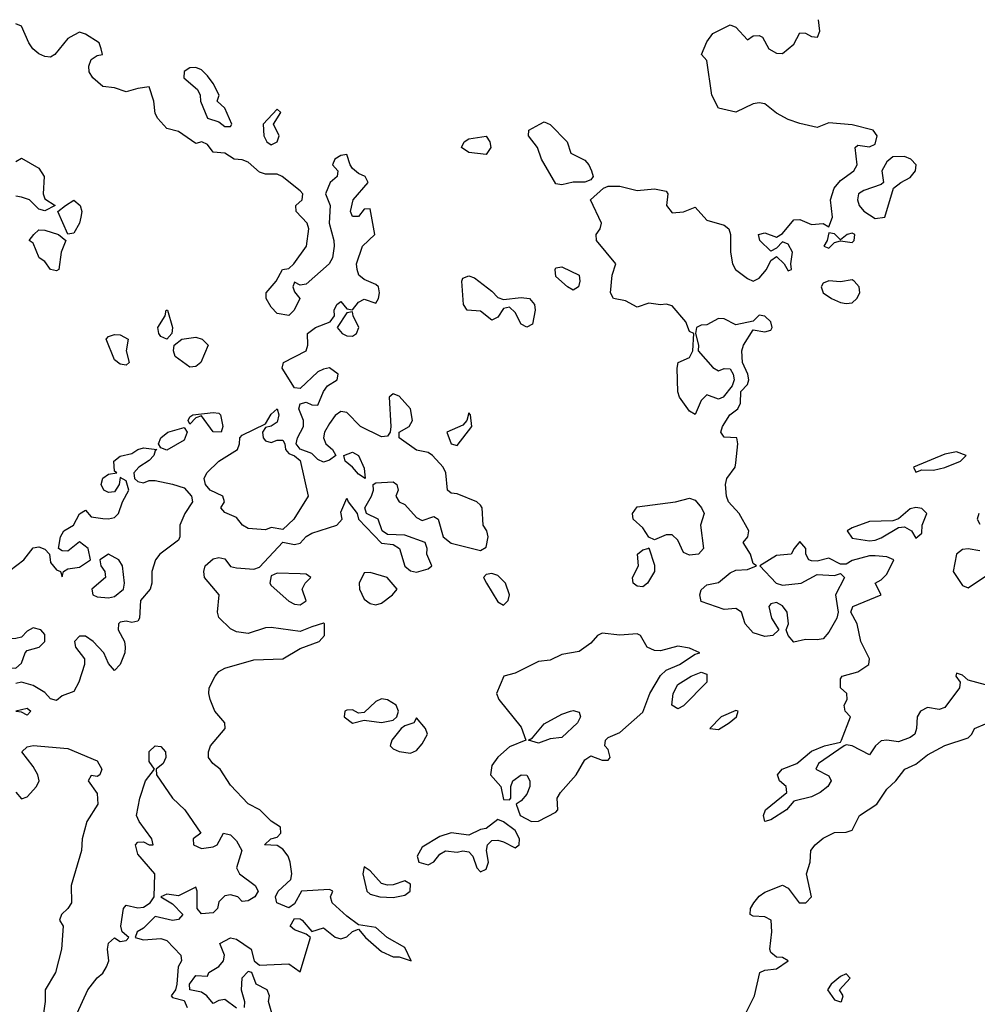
# Model space of a CAD drawing. Header units: metres. Extents: x -51132 to -49532, y -231222 to -229437.
# Tile 381 of 656: x -50842 to -50759, y -229521 to -229437. Entities that reach past the tile are written whole.
import ezdxf

# ---------------------------------------------------------------- set-up
doc = ezdxf.new("R2010")
doc.units = ezdxf.units.M
doc.layers.add('CONTOUR_HALF', color=8, linetype='Continuous')
doc.layers.add('CONTOUR_INTER', color=3, linetype='Continuous')

msp = doc.modelspace()

# ---------------------------------------------------------------- linework, layer by layer
at = {"layer": 'CONTOUR_HALF', "elevation": 7.5}
for points in [[(-50823.08, -229521.83), (-50824.08, -229521.09), (-50824.58, -229521.175), (-50825.08, -229521.442), (-50825.615, -229520.759), (-50826.08, -229520.456), (-50827.091, -229520.259), (-50827.113, -229519.759), (-50826.58, -229519.028), (-50825.58, -229519.087), (-50825.445, -229518.759), (-50824.58, -229518.235), (-50824.184, -229517.759), (-50824.118, -229517.259), (-50824.508, -229516.259), (-50823.58, -229515.769), (-50823.08, -229515.891), (-50821.813, -229516.759), (-50821.566, -229517.759), (-50821.08, -229518.137), (-50818.58, -229518.006), (-50817.58, -229518.694), (-50816.708, -229515.759), (-50817.08, -229515.461), (-50818.08, -229515.089), (-50818.463, -229514.759), (-50818.08, -229514.108), (-50817.58, -229514.137), (-50817.408, -229514.259), (-50816.58, -229515.243), (-50815.58, -229514.93), (-50814.58, -229515.719), (-50814.08, -229515.851), (-50813.58, -229515.677), (-50813.08, -229515.23), (-50812.58, -229515.03), (-50811.977, -229515.759), (-50810.58, -229516.964), (-50809.58, -229517.424), (-50809.08, -229517.417), (-50808.038, -229517.759), (-50808.58, -229516.61), (-50810.114, -229515.759), (-50811.08, -229514.877), (-50812.58, -229514.664), (-50813.58, -229513.919), (-50814.84, -229512.759), (-50814.972, -229512.259), (-50814.778, -229511.759), (-50815.08, -229511.624), (-50817.467, -229511.759), (-50818.08, -229512.845), (-50818.58, -229513.192), (-50819.597, -229512.759), (-50819.726, -229512.259), (-50819.48, -229511.759), (-50818.382, -229510.759), (-50818.318, -229510.259), (-50818.456, -229509.259), (-50818.631, -229508.759), (-50819.08, -229508.152), (-50819.58, -229507.831), (-50820.652, -229507.759), (-50820.107, -229507.259), (-50819.58, -229507.123), (-50819.258, -229506.759), (-50819.291, -229506.259), (-50820.08, -229505.728), (-50821.066, -229504.759), (-50822.08, -229504.23), (-50823.58, -229502.643), (-50824.471, -229501.259), (-50825.116, -229500.759), (-50825.475, -229500.259), (-50825.494, -229499.759), (-50825.308, -229499.259), (-50824.052, -229497.759), (-50824.076, -229497.259), (-50824.928, -229496.259), (-50825.332, -229495.259), (-50825.456, -229494.759), (-50825.412, -229494.259), (-50824.908, -229493.259), (-50824.58, -229492.859), (-50824.08, -229492.558), (-50821.58, -229491.843), (-50819.08, -229491.762), (-50817.58, -229490.888), (-50815.943, -229490.259), (-50815.489, -229489.759), (-50815.501, -229488.759), (-50815.58, -229488.692), (-50816.58, -229489), (-50817.58, -229489.408), (-50820.08, -229489.07), (-50820.58, -229489.09), (-50822.08, -229489.579), (-50823.08, -229489.452), (-50823.58, -229489.18), (-50824.58, -229488.214), (-50824.722, -229487.759), (-50824.551, -229486.259), (-50825.823, -229484.759), (-50825.896, -229484.259), (-50825.782, -229483.759), (-50825.08, -229483.165), (-50824.58, -229483.04), (-50824.08, -229483.168), (-50823.58, -229483.812), (-50823.08, -229483.934), (-50821.58, -229484.044), (-50821.08, -229483.869), (-50819.08, -229481.727), (-50818.08, -229481.93), (-50817.58, -229481.817), (-50817.08, -229481.244), (-50816.58, -229480.943), (-50814.428, -229480.259), (-50813.985, -229479.759), (-50814.08, -229479.152), (-50813.58, -229477.938), (-50813.459, -229478.259), (-50812.673, -229479.259), (-50812.577, -229479.759), (-50810.58, -229481.816), (-50809.58, -229481.921), (-50809.032, -229482.259), (-50808.58, -229483.782), (-50808.08, -229484.194), (-50807.58, -229484.301), (-50806.58, -229484.021), (-50806.245, -229483.759), (-50806.686, -229482.759), (-50806.648, -229482.259), (-50806.828, -229481.759), (-50808.58, -229481.112), (-50810.08, -229481.055), (-50810.524, -229480.759), (-50810.872, -229479.759), (-50811.873, -229479.259), (-50812.027, -229478.759), (-50811.446, -229477.759), (-50811.286, -229477.259), (-50811.318, -229476.759), (-50811.08, -229476.61), (-50809.58, -229476.546), (-50809.256, -229476.759), (-50809.165, -229477.259), (-50809.358, -229477.759), (-50809.056, -229478.259), (-50808.58, -229478.488), (-50807.58, -229479.602), (-50807.08, -229479.862), (-50806.08, -229479.502), (-50805.719, -229479.759), (-50805.284, -229481.259), (-50804.58, -229481.797), (-50802.08, -229482.444), (-50801.58, -229482.165), (-50801.402, -229481.259), (-50801.533, -229480.759), (-50801.841, -229480.259), (-50801.923, -229478.759), (-50802.08, -229478.54), (-50802.372, -229478.259), (-50804.08, -229477.573), (-50804.58, -229477.506), (-50804.915, -229477.259), (-50805.056, -229475.759), (-50805.287, -229475.259), (-50806.19, -229474.259), (-50806.58, -229474.002), (-50807.58, -229473.795), (-50809.064, -229472.759), (-50809.073, -229472.259), (-50808.198, -229471.759), (-50807.915, -229471.259), (-50808.09, -229470.259), (-50809.08, -229469.164), (-50809.58, -229468.952), (-50809.922, -229469.259), (-50809.778, -229471.759), (-50809.83, -229472.259), (-50810.08, -229472.616), (-50810.58, -229472.66), (-50812.393, -229471.759), (-50813.58, -229470.552), (-50814.08, -229470.465), (-50814.58, -229470.81), (-50815.08, -229471.519), (-50815.489, -229472.259), (-50815.57, -229472.759), (-50815.391, -229473.259), (-50814.819, -229473.759), (-50814.525, -229474.259), (-50815.08, -229474.662), (-50815.58, -229474.843), (-50816.08, -229474.604), (-50816.58, -229474.101), (-50817.58, -229473.712), (-50817.929, -229473.259), (-50817.818, -229472.759), (-50817.3, -229471.759), (-50817.311, -229471.259), (-50817.715, -229470.259), (-50817.58, -229469.823), (-50817.08, -229469.667), (-50816.58, -229469.903), (-50816.08, -229469.922), (-50815.594, -229468.759), (-50815.246, -229468.259), (-50814.404, -229467.759), (-50814.31, -229467.259), (-50815.08, -229466.718), (-50815.58, -229466.849), (-50816.08, -229467.052), (-50817.58, -229468.505), (-50818.08, -229468.434), (-50819.147, -229466.759), (-50819.018, -229466.259), (-50817.064, -229465.259), (-50816.933, -229464.759), (-50816.951, -229463.759), (-50816.275, -229463.259), (-50815.004, -229462.759), (-50814.65, -229462.259), (-50814.657, -229461.759), (-50814.423, -229461.259), (-50814.08, -229461.026), (-50813.58, -229461.657), (-50813.08, -229461.726), (-50812.58, -229461.083), (-50812.08, -229460.823), (-50811.08, -229461.165), (-50810.848, -229460.759), (-50810.759, -229460.259), (-50810.856, -229459.759), (-50811.08, -229459.537), (-50812.08, -229459.127), (-50812.534, -229458.759), (-50812.677, -229458.259), (-50812.753, -229457.759), (-50812.231, -229456.259), (-50811.168, -229455.259), (-50811.58, -229453.028), (-50812.08, -229453.065), (-50812.58, -229453.7), (-50813.08, -229453.701), (-50813.263, -229453.259), (-50813.022, -229452.259), (-50811.731, -229450.759), (-50811.999, -229450.259), (-50812.58, -229450.005), (-50813.08, -229449.563), (-50813.295, -229449.259), (-50813.58, -229448.364), (-50814.08, -229448.452), (-50814.602, -229448.759), (-50814.812, -229449.259), (-50814.345, -229449.759), (-50814.399, -229450.259), (-50815.02, -229450.759), (-50815.412, -229451.759), (-50815.006, -229452.759), (-50815.102, -229454.259), (-50814.69, -229455.759), (-50814.663, -229456.259), (-50814.809, -229457.259), (-50815.104, -229457.759), (-50817.08, -229459.527), (-50817.58, -229459.61), (-50818.08, -229459.348), (-50818.228, -229459.759), (-50818.08, -229460.167), (-50817.633, -229460.759), (-50818.103, -229461.759), (-50818.58, -229462.216), (-50819.58, -229462.045), (-50820.08, -229461.499), (-50820.505, -229460.759), (-50820.51, -229460.259), (-50819.657, -229459.259), (-50819.109, -229458.259), (-50818.58, -229458.182), (-50818.136, -229457.759), (-50817.051, -229456.259), (-50816.86, -229454.759), (-50816.995, -229454.259), (-50817.949, -229453.259), (-50817.978, -229452.759), (-50817.415, -229452.259), (-50817.353, -229451.759), (-50817.58, -229451.482), (-50819.149, -229450.259), (-50819.58, -229450.065), (-50820.58, -229450.043), (-50821.08, -229449.882), (-50822.08, -229449.024), (-50822.58, -229448.827), (-50823.279, -229448.759), (-50824.08, -229448.258), (-50825.08, -229448.173), (-50825.58, -229447.508), (-50826.05, -229447.259), (-50826.58, -229447.411), (-50828.08, -229446.37), (-50829.08, -229446.133), (-50829.85, -229445.259), (-50830.08, -229444.822), (-50830.191, -229443.759), (-50830.58, -229442.534), (-50831.58, -229442.668), (-50832.58, -229442.974), (-50833.58, -229442.615), (-50834.58, -229442.505), (-50835.441, -229441.759), (-50835.77, -229441.259), (-50835.795, -229440.759), (-50835.58, -229440.183), (-50835.08, -229439.831), (-50834.617, -229439.759), (-50834.713, -229439.259), (-50834.899, -229438.759), (-50836.08, -229437.996), (-50836.58, -229437.832), (-50837.08, -229438.08), (-50837.58, -229438.386), (-50838.705, -229439.759), (-50839.08, -229439.97), (-50839.58, -229439.94), (-50840.08, -229439.708), (-50840.599, -229439.259), (-50840.947, -229438.759), (-50841.58, -229437.33), (-50842.08, -229437.103)], [(-50827.58, -229441.214), (-50827.593, -229441.759), (-50826.419, -229442.759), (-50826.205, -229443.259), (-50826.177, -229443.759), (-50825.58, -229445.234), (-50824.58, -229445.555), (-50824.08, -229445.957), (-50823.58, -229445.952), (-50823.461, -229445.759), (-50824.08, -229444.363), (-50824.733, -229443.759), (-50824.579, -229443.259), (-50825.073, -229442.259), (-50825.58, -229441.579), (-50826.08, -229441.076), (-50826.58, -229440.886), (-50827.08, -229440.892), (-50827.58, -229441.214)], [(-50819.58, -229444.472), (-50820.787, -229445.759), (-50820.72, -229446.759), (-50820.452, -229447.259), (-50820.08, -229447.526), (-50819.563, -229447.259), (-50819.392, -229446.759), (-50819.883, -229445.759), (-50819.264, -229444.759), (-50819.58, -229444.472)], [(-50842.08, -229448.955), (-50841.58, -229448.68), (-50840.08, -229449.536), (-50839.642, -229450.259), (-50839.724, -229451.759), (-50839.58, -229452.176), (-50838.678, -229452.759), (-50839.58, -229453.201), (-50840.08, -229453.076), (-50840.891, -229452.259), (-50841.58, -229452.021), (-50842.08, -229451.941)], [(-50837.791, -229452.759), (-50837.08, -229452.293), (-50836.525, -229452.759), (-50836.397, -229453.259), (-50836.461, -229453.759), (-50836.58, -229454.266), (-50837.08, -229455.141), (-50837.58, -229455.219), (-50838.459, -229453.259), (-50837.791, -229452.759)], [(-50840.516, -229455.259), (-50840.08, -229454.838), (-50839.58, -229454.866), (-50838.405, -229455.259), (-50837.774, -229455.759), (-50838.157, -229456.759), (-50838.364, -229458.259), (-50838.58, -229458.371), (-50839.094, -229458.259), (-50839.58, -229457.564), (-50840.051, -229457.259), (-50840.58, -229455.983), (-50840.932, -229455.759), (-50840.516, -229455.259)], [(-50829.131, -229461.759), (-50829.024, -229461.759), (-50828.574, -229463.259), (-50828.638, -229463.759), (-50829.08, -229464.252), (-50829.58, -229464.013), (-50829.767, -229463.759), (-50829.855, -229463.259), (-50829.204, -229462.259), (-50829.131, -229461.759)], [(-50813.58, -229461.976), (-50814.411, -229463.259), (-50813.985, -229463.759), (-50813.58, -229463.953), (-50813.08, -229464.004), (-50812.735, -229463.759), (-50812.542, -229463.259), (-50813.037, -229462.259), (-50813.08, -229461.911), (-50813.58, -229461.976)], [(-50834.299, -229464.259), (-50834.08, -229464.018), (-50833.58, -229463.841), (-50833.08, -229463.893), (-50832.39, -229464.259), (-50832.564, -229465.259), (-50832.316, -229466.259), (-50832.58, -229466.482), (-50833.08, -229466.4), (-50833.58, -229466.03), (-50834.299, -229464.259)], [(-50827.778, -229464.259), (-50826.58, -229464.09), (-50826.03, -229464.259), (-50825.525, -229464.759), (-50826.138, -229466.259), (-50826.58, -229466.608), (-50827.08, -229466.668), (-50828.349, -229465.759), (-50828.489, -229465.259), (-50828.425, -229464.759), (-50827.778, -229464.259)], [(-50826.834, -229470.759), (-50825.08, -229470.562), (-50824.58, -229470.617), (-50824.438, -229470.759), (-50824.256, -229471.759), (-50824.395, -229472.259), (-50825.08, -229472.237), (-50826.08, -229470.86), (-50826.58, -229471.019), (-50827.08, -229471.563), (-50827.241, -229471.259), (-50827.08, -229470.928), (-50826.834, -229470.759)], [(-50819.582, -229470.259), (-50819.426, -229470.759), (-50819.58, -229471.399), (-50820.08, -229471.753), (-50820.58, -229471.864), (-50820.828, -229472.259), (-50820.774, -229472.759), (-50820.58, -229473.003), (-50820.08, -229473.137), (-50819.58, -229472.948), (-50819.08, -229472.951), (-50818.901, -229473.259), (-50818.842, -229473.759), (-50818.58, -229474.096), (-50818.08, -229474.294), (-50817.58, -229474.687), (-50816.9, -229477.759), (-50818.125, -229479.759), (-50819.08, -229480.622), (-50820.08, -229480.458), (-50820.58, -229480.666), (-50822.08, -229480.556), (-50822.567, -229480.259), (-50823.08, -229479.6), (-50824.08, -229479.168), (-50824.428, -229478.759), (-50824.095, -229478.259), (-50824.249, -229477.759), (-50825.341, -229477.259), (-50825.737, -229476.759), (-50825.862, -229476.259), (-50825.619, -229475.759), (-50824.58, -229474.762), (-50822.986, -229473.759), (-50822.807, -229473.259), (-50822.794, -229472.759), (-50822.58, -229472.515), (-50820.58, -229471.543), (-50820.08, -229470.699), (-50819.582, -229470.259)], [(-50803.08, -229470.593), (-50803.257, -229471.259), (-50803.58, -229471.665), (-50804.956, -229472.259), (-50804.579, -229473.259), (-50804.08, -229473.41), (-50802.828, -229471.759), (-50802.924, -229470.759), (-50803.08, -229470.593)], [(-50828.994, -229472.259), (-50827.58, -229471.859), (-50827.308, -229472.259), (-50827.58, -229472.955), (-50829.08, -229473.807), (-50829.58, -229473.602), (-50829.778, -229473.259), (-50829.588, -229472.759), (-50828.994, -229472.259)], [(-50842.58, -229484.152), (-50841.38, -229483.259), (-50840.58, -229482.207), (-50840.08, -229482.126), (-50839.58, -229482.322), (-50839.179, -229482.759), (-50839.08, -229483.478), (-50838.58, -229484.095), (-50838.23, -229484.259), (-50838.08, -229484.715), (-50837.966, -229484.259), (-50837.58, -229484.028), (-50836.58, -229483.866), (-50835.632, -229483.259), (-50835.83, -229482.259), (-50836.58, -229481.693), (-50837.58, -229482.496), (-50838.08, -229482.467), (-50838.402, -229482.259), (-50838.235, -229481.259), (-50837.944, -229480.759), (-50837.112, -229480.259), (-50836.58, -229479.279), (-50836.08, -229478.973), (-50835.58, -229479.536), (-50834.58, -229479.679), (-50834.08, -229479.715), (-50833.58, -229479.59), (-50833.232, -229479.259), (-50832.901, -229478.259), (-50832.334, -229477.259), (-50832.58, -229476.448), (-50833.08, -229476.157), (-50833.188, -229476.759), (-50833.58, -229477.406), (-50834.08, -229477.461), (-50834.484, -229477.259), (-50834.732, -229476.759), (-50834.58, -229476.219), (-50834.08, -229475.882), (-50833.384, -229475.759), (-50833.58, -229475.611), (-50833.625, -229474.759), (-50833.08, -229474.328), (-50832.08, -229474.097), (-50831.58, -229473.745), (-50831.08, -229473.594), (-50829.938, -229473.759), (-50830.08, -229473.854), (-50830.179, -229474.259), (-50830.58, -229474.696), (-50831.478, -229475.259), (-50831.903, -229475.759), (-50831.865, -229476.259), (-50831.58, -229476.506), (-50831.08, -229476.628), (-50830.58, -229476.429), (-50830.08, -229476.416), (-50828.58, -229476.743), (-50827.58, -229477.05), (-50826.945, -229477.759), (-50826.858, -229478.259), (-50827.52, -229479.259), (-50827.954, -229480.259), (-50827.957, -229481.259), (-50828.08, -229481.553), (-50829.662, -229482.759), (-50830.059, -229483.259), (-50830.355, -229484.259), (-50830.355, -229485.259), (-50830.502, -229485.759), (-50831.327, -229486.759), (-50831.417, -229488.259), (-50831.58, -229488.529), (-50832.08, -229488.633), (-50832.58, -229488.533), (-50833.08, -229488.609), (-50833.221, -229488.759), (-50833.271, -229489.259), (-50832.717, -229490.259), (-50832.646, -229490.759), (-50832.697, -229491.259), (-50833.08, -229492.247), (-50833.59, -229492.759), (-50834.08, -229492.171), (-50834.481, -229491.259), (-50835.417, -229490.259), (-50836.08, -229489.814), (-50836.58, -229489.802), (-50837.009, -229490.259), (-50836.947, -229490.759), (-50836.148, -229491.759), (-50836.172, -229492.259), (-50836.651, -229493.759), (-50837.08, -229494.564), (-50838.08, -229494.95), (-50838.58, -229495.343), (-50839.08, -229495.202), (-50839.58, -229494.673), (-50840.58, -229494.065), (-50841.58, -229493.765), (-50842.08, -229493.895)], [(-50813.841, -229474.259), (-50813.08, -229473.974), (-50812.558, -229474.259), (-50812.08, -229475.363), (-50811.987, -229476.259), (-50812.58, -229475.88), (-50813.08, -229475.279), (-50813.727, -229474.759), (-50813.841, -229474.259)], [(-50834.08, -229482.759), (-50834.827, -229483.259), (-50834.762, -229483.759), (-50834.408, -229484.259), (-50834.339, -229484.759), (-50835.53, -229485.759), (-50835.442, -229486.259), (-50835.08, -229486.438), (-50834.08, -229486.508), (-50833.58, -229486.387), (-50832.802, -229485.759), (-50832.704, -229485.259), (-50832.886, -229483.759), (-50833.192, -229483.259), (-50834.08, -229482.759)], [(-50820.08, -229484.633), (-50820.205, -229485.259), (-50820.08, -229485.45), (-50818.58, -229486.8), (-50818.08, -229487.046), (-50817.58, -229487.11), (-50817.08, -229486.767), (-50817.414, -229485.759), (-50817.149, -229485.259), (-50816.677, -229484.759), (-50817.08, -229484.488), (-50817.58, -229484.441), (-50819.58, -229484.397), (-50820.08, -229484.633)], [(-50812.08, -229484.372), (-50812.508, -229485.259), (-50812.49, -229485.759), (-50812.08, -229486.618), (-50811.58, -229487.005), (-50811.08, -229487.125), (-50810.58, -229486.981), (-50809.652, -229486.259), (-50809.233, -229485.759), (-50810.103, -229484.759), (-50811.58, -229484.326), (-50812.08, -229484.372)], [(-50801.58, -229484.517), (-50801.822, -229484.759), (-50801.538, -229485.259), (-50800.58, -229486.851), (-50800.08, -229487.134), (-50799.678, -229486.759), (-50799.563, -229486.259), (-50799.924, -229485.259), (-50800.58, -229484.586), (-50801.08, -229484.43), (-50801.58, -229484.517)], [(-50840.58, -229489.107), (-50841.08, -229489.396), (-50841.58, -229489.889), (-50842.08, -229490.005), (-50843.08, -229490.044), (-50844.08, -229489.819), (-50844.58, -229489.921), (-50844.974, -229490.259), (-50845.062, -229490.759), (-50844.58, -229491.461), (-50843.956, -229491.759), (-50843.08, -229492.502), (-50842.08, -229492.567), (-50841.58, -229492.138), (-50841.274, -229491.259), (-50841.08, -229491.051), (-50840.074, -229490.759), (-50839.578, -229490.259), (-50839.58, -229489.668), (-50839.907, -229489.259), (-50840.58, -229489.107)], [(-50791.58, -229489.562), (-50791.997, -229489.759), (-50792.58, -229490.404), (-50793.58, -229491.132), (-50795.08, -229491.403), (-50796.08, -229491.893), (-50797.08, -229491.997), (-50799.08, -229492.993), (-50800.047, -229493.259), (-50800.69, -229494.759), (-50800.487, -229495.259), (-50798.58, -229497.651), (-50798.158, -229498.759), (-50799.58, -229499.341), (-50800.58, -229500.236), (-50801.08, -229500.955), (-50801.217, -229501.759), (-50800.321, -229502.759), (-50800.08, -229503.863), (-50799.58, -229503.909), (-50799.463, -229503.759), (-50799.462, -229502.759), (-50799.279, -229502.259), (-50798.58, -229501.743), (-50798.08, -229501.781), (-50797.816, -229502.259), (-50797.81, -229502.759), (-50798.08, -229503.407), (-50798.58, -229503.99), (-50798.983, -229504.259), (-50798.657, -229505.259), (-50797.674, -229505.759), (-50797.08, -229505.741), (-50795.58, -229504.967), (-50795.416, -229504.759), (-50795.473, -229503.759), (-50795.177, -229503.259), (-50793.828, -229501.759), (-50793.08, -229500.445), (-50792.58, -229500.105), (-50791.58, -229500.5), (-50791.08, -229500.497), (-50790.906, -229500.259), (-50791.08, -229499.556), (-50791.351, -229499.259), (-50791.32, -229498.759), (-50791.08, -229498.521), (-50790.08, -229498.11), (-50788.08, -229496.354), (-50787.495, -229494.759), (-50786.58, -229493.21), (-50786.08, -229492.747), (-50784.938, -229492.259), (-50783.58, -229491.367), (-50783.192, -229491.259), (-50784.08, -229490.839), (-50785.08, -229490.684), (-50786.58, -229491.074), (-50787.08, -229491.034), (-50787.719, -229490.759), (-50788.301, -229489.759), (-50788.58, -229489.612), (-50790.08, -229489.736), (-50791.58, -229489.562)], [(-50810.58, -229495.197), (-50811.08, -229495.427), (-50812.08, -229496.387), (-50812.58, -229496.452), (-50813.08, -229496.155), (-50813.58, -229496.174), (-50813.752, -229496.259), (-50813.808, -229496.759), (-50813.08, -229497.305), (-50812.08, -229497.03), (-50810.58, -229497.239), (-50809.58, -229497.054), (-50809.264, -229496.759), (-50809.131, -229496.259), (-50809.334, -229495.759), (-50810.08, -229495.283), (-50810.58, -229495.197)], [(-50842.08, -229496.245), (-50841.08, -229496.015), (-50840.765, -229496.259), (-50841.08, -229496.625), (-50841.58, -229496.346), (-50842.08, -229496.285)], [(-50794.319, -229496.259), (-50794.08, -229496.2), (-50793.58, -229496.344), (-50793.456, -229496.759), (-50793.706, -229497.259), (-50795.08, -229498.545), (-50796.08, -229498.648), (-50797.08, -229499.035), (-50797.948, -229498.759), (-50797.58, -229498.577), (-50796.58, -229497.37), (-50795.08, -229496.537), (-50794.319, -229496.259)], [(-50780.08, -229496.224), (-50781.358, -229496.759), (-50782.32, -229497.759), (-50781.58, -229497.835), (-50780.647, -229497.259), (-50780.036, -229496.759), (-50779.881, -229496.259), (-50780.08, -229496.224)], [(-50807.58, -229496.853), (-50807.809, -229497.259), (-50808.58, -229497.525), (-50808.886, -229497.759), (-50809.71, -229498.759), (-50809.834, -229499.259), (-50809.58, -229499.508), (-50809.08, -229499.748), (-50808.08, -229499.893), (-50807.58, -229499.659), (-50807.08, -229499.094), (-50806.641, -229498.259), (-50806.814, -229497.759), (-50807.58, -229496.853)], [(-50842.08, -229503.23), (-50841.58, -229503.816), (-50841.08, -229503.645), (-50840.3, -229502.759), (-50840.058, -229502.259), (-50840.175, -229501.759), (-50840.58, -229501.031), (-50841.567, -229499.759), (-50841.08, -229499.325), (-50840.58, -229499.238), (-50837.58, -229499.48), (-50835.08, -229500.543), (-50834.665, -229501.259), (-50834.85, -229501.759), (-50835.08, -229501.889), (-50835.58, -229501.798), (-50835.855, -229502.259), (-50835.08, -229503.355), (-50835.007, -229504.259), (-50835.963, -229505.759), (-50836.368, -229507.259), (-50836.406, -229508.259), (-50837.31, -229511.259), (-50837.281, -229512.759), (-50837.586, -229513.259), (-50838.131, -229513.759), (-50838.309, -229514.259), (-50838.001, -229514.759), (-50838.144, -229516.759), (-50838.643, -229518.759), (-50839.549, -229520.259), (-50839.533, -229521.259), (-50839.688, -229522.259)], [(-50836.778, -229522.259), (-50835.882, -229520.259), (-50835.08, -229519.206), (-50834.58, -229518.829), (-50834.274, -229518.259), (-50834.075, -229517.759), (-50834.168, -229516.759), (-50834.08, -229516.235), (-50833.58, -229515.789), (-50833.08, -229516.103), (-50832.58, -229515.995), (-50832.346, -229515.759), (-50832.925, -229515.259), (-50833.021, -229514.759), (-50832.805, -229513.259), (-50832.58, -229512.958), (-50831.58, -229513.184), (-50831.08, -229513.132), (-50830.493, -229512.759), (-50830.173, -229512.259), (-50830.099, -229510.259), (-50831.58, -229508.574), (-50831.761, -229507.759), (-50831.58, -229507.536), (-50831.08, -229507.508), (-50830.58, -229507.781), (-50830.235, -229507.759), (-50830.355, -229507.259), (-50831.451, -229505.759), (-50831.668, -229505.259), (-50831.395, -229503.759), (-50830.914, -229502.259), (-50830.144, -229501.259), (-50830.58, -229500.594), (-50830.58, -229499.753), (-50830.08, -229499.245), (-50829.58, -229499.316), (-50829.197, -229499.759), (-50829.15, -229500.259), (-50829.399, -229500.759), (-50829.999, -229501.259), (-50829.953, -229501.759), (-50828.578, -229503.759), (-50827.509, -229504.759), (-50826.151, -229506.759), (-50826.815, -229507.259), (-50826.766, -229507.759), (-50826.08, -229508.092), (-50825.08, -229507.951), (-50824.739, -229507.759), (-50824.184, -229506.759), (-50823.58, -229506.909), (-50823.08, -229507.425), (-50822.613, -229508.259), (-50823.061, -229509.759), (-50822.826, -229510.259), (-50821.476, -229511.259), (-50821.195, -229511.759), (-50821.491, -229512.259), (-50822.08, -229512.597), (-50822.58, -229512.658), (-50822.96, -229512.259), (-50823.58, -229512.072), (-50824.08, -229512.163), (-50824.58, -229512.667), (-50824.722, -229513.259), (-50825.08, -229513.633), (-50826.08, -229513.714), (-50826.468, -229513.259), (-50826.47, -229511.759), (-50826.58, -229511.414), (-50828.08, -229512.168), (-50829.08, -229512.028), (-50829.595, -229512.259), (-50828.58, -229512.862), (-50827.703, -229513.759), (-50828.08, -229514.199), (-50828.58, -229514.276), (-50830.08, -229513.951), (-50831.08, -229514.955), (-50831.634, -229515.259), (-50831.788, -229515.759), (-50831.08, -229515.947), (-50829.58, -229515.832), (-50829.08, -229516.01), (-50827.869, -229517.259), (-50827.8, -229517.759), (-50828.102, -229518.259), (-50828.213, -229519.759), (-50828.322, -229520.259), (-50828.694, -229520.759), (-50828.58, -229520.917), (-50827.58, -229521.17), (-50827.333, -229521.759)], [(-50800.58, -229505.602), (-50801.58, -229506.354), (-50802.08, -229506.456), (-50803.08, -229506.93), (-50804.58, -229506.751), (-50805.58, -229507.054), (-50807.08, -229507.965), (-50807.529, -229508.759), (-50807.386, -229509.259), (-50806.58, -229509.5), (-50806.08, -229509.232), (-50805.58, -229508.59), (-50805.08, -229508.286), (-50804.08, -229508.399), (-50803.58, -229508.275), (-50803.08, -229508.368), (-50802.723, -229508.759), (-50802.382, -229509.759), (-50802.08, -229510.095), (-50801.58, -229509.864), (-50801.382, -229509.259), (-50801.541, -229508.259), (-50801.452, -229507.759), (-50801.08, -229507.413), (-50800.58, -229507.385), (-50800.08, -229507.523), (-50799.08, -229508.033), (-50798.725, -229507.759), (-50798.718, -229507.259), (-50799.08, -229506.536), (-50800.08, -229505.806), (-50800.58, -229505.602)], [(-50812.08, -229509.662), (-50812.211, -229510.259), (-50811.842, -229511.759), (-50811.58, -229512.021), (-50810.743, -229512.259), (-50809.58, -229512.305), (-50808.58, -229512.114), (-50808.121, -229511.759), (-50808.08, -229511.155), (-50808.58, -229510.86), (-50809.58, -229511.21), (-50810.08, -229511.242), (-50810.58, -229511.108), (-50811.58, -229510.016), (-50812.08, -229509.662)], [(-50820.042, -229522.259), (-50820.304, -229521.259), (-50820.23, -229520.759), (-50820.435, -229520.259), (-50821.378, -229519.759), (-50821.746, -229518.759), (-50822.08, -229518.661), (-50822.605, -229519.259), (-50822.672, -229520.259), (-50822.394, -229521.259), (-50822.422, -229521.759)]]:
    msp.add_lwpolyline(points, dxfattribs=at)
at = {"layer": 'CONTOUR_INTER', "elevation": 8}
for points in [[(-50758.58, -229493.993), (-50760.08, -229493.612), (-50760.58, -229493.173), (-50761.08, -229493.008), (-50761.143, -229493.259), (-50760.777, -229493.759), (-50760.84, -229494.259), (-50762.08, -229495.956), (-50762.58, -229496.116), (-50763.58, -229495.958), (-50764.178, -229496.259), (-50764.487, -229496.759), (-50764.533, -229497.759), (-50764.687, -229498.259), (-50765.08, -229498.541), (-50766.08, -229498.9), (-50767.08, -229498.76), (-50767.58, -229498.819), (-50768.049, -229499.259), (-50768.58, -229500.037), (-50770.08, -229499.242), (-50770.58, -229499.17), (-50770.749, -229499.259), (-50772.976, -229500.759), (-50773.193, -229501.259), (-50772.08, -229501.846), (-50771.876, -229502.259), (-50772.169, -229502.759), (-50772.821, -229503.259), (-50773.58, -229503.629), (-50775.08, -229504.001), (-50775.731, -229504.759), (-50777.08, -229505.63), (-50777.588, -229505.759), (-50777.711, -229505.259), (-50777.522, -229504.759), (-50775.696, -229503.259), (-50775.752, -229502.759), (-50776.318, -229502.259), (-50776.51, -229501.759), (-50776.103, -229501.259), (-50774.847, -229500.759), (-50773.58, -229499.711), (-50772.464, -229499.259), (-50771.08, -229498.945), (-50770.98, -229498.759), (-50770.229, -229496.759), (-50770.684, -229496.259), (-50770.754, -229495.759), (-50770.508, -229495.259), (-50770.542, -229494.759), (-50771.081, -229494.259), (-50771.08, -229493.492), (-50770.938, -229493.259), (-50769.58, -229492.89), (-50768.625, -229492.259), (-50768.583, -229491.759), (-50769.313, -229490.259), (-50769.649, -229488.759), (-50770.192, -229487.759), (-50770.017, -229487.259), (-50767.564, -229486.259), (-50768.105, -229485.259), (-50767.58, -229484.973), (-50767.08, -229484.47), (-50766.472, -229483.259), (-50767.08, -229482.998), (-50768.08, -229482.891), (-50768.58, -229482.896), (-50770.08, -229483.297), (-50770.58, -229483.608), (-50771.08, -229483.63), (-50772.08, -229483.109), (-50773.08, -229483.354), (-50773.58, -229483.327), (-50773.807, -229483.259), (-50774.051, -229482.759), (-50774.065, -229482.259), (-50774.58, -229481.676), (-50775.077, -229482.259), (-50775.322, -229482.759), (-50776.58, -229482.877), (-50778.034, -229483.759), (-50776.616, -229485.259), (-50776.08, -229485.413), (-50774.46, -229485.259), (-50773.08, -229484.506), (-50771.58, -229484.596), (-50771.08, -229484.407), (-50770.726, -229484.759), (-50771.513, -229486.259), (-50771.283, -229487.759), (-50771.387, -229488.259), (-50772.08, -229489.475), (-50772.58, -229490.036), (-50773.08, -229490.141), (-50774.08, -229490.089), (-50775.08, -229490.343), (-50775.572, -229489.759), (-50775.758, -229489.259), (-50775.556, -229488.759), (-50775.667, -229487.759), (-50776.08, -229487.193), (-50776.58, -229486.917), (-50777.08, -229487.026), (-50777.25, -229487.259), (-50777.012, -229488.259), (-50776.372, -229489.259), (-50776.903, -229489.759), (-50777.58, -229489.839), (-50778.58, -229489.539), (-50779.282, -229488.759), (-50779.61, -229487.759), (-50780.08, -229487.44), (-50781.08, -229487.508), (-50783.08, -229486.826), (-50783.199, -229486.259), (-50783.08, -229485.838), (-50782.58, -229485.399), (-50781.58, -229485.198), (-50780.58, -229484.376), (-50780.08, -229484.143), (-50779.08, -229484.079), (-50778.321, -229483.759), (-50778.58, -229483.572), (-50778.837, -229482.759), (-50779.465, -229481.759), (-50779.053, -229481.259), (-50778.953, -229480.759), (-50779.791, -229479.259), (-50780.715, -229478.259), (-50780.897, -229477.759), (-50780.963, -229476.759), (-50780.854, -229476.259), (-50780.147, -229475.259), (-50780.08, -229474.887), (-50779.913, -229473.259), (-50780.001, -229472.759), (-50781.08, -229472.686), (-50781.385, -229472.259), (-50781.243, -229471.759), (-50780.595, -229470.759), (-50779.909, -229470.259), (-50779.697, -229469.759), (-50779.669, -229468.759), (-50779.08, -229468.154), (-50778.955, -229467.759), (-50779.04, -229467.259), (-50779.501, -229466.259), (-50779.573, -229465.259), (-50779.433, -229464.759), (-50778.58, -229463.445), (-50777.58, -229463.615), (-50777.08, -229463.483), (-50776.96, -229463.259), (-50777.066, -229462.759), (-50777.58, -229462.266), (-50778.08, -229462.199), (-50778.58, -229462.695), (-50780.08, -229463.016), (-50781.08, -229462.51), (-50781.58, -229462.461), (-50782.58, -229463.024), (-50783.08, -229463.062), (-50783.464, -229463.259), (-50783.562, -229463.759), (-50783.291, -229464.759), (-50783.323, -229465.259), (-50782.08, -229466.706), (-50781.58, -229466.969), (-50781.08, -229466.792), (-50780.58, -229466.811), (-50780.328, -229467.259), (-50780.232, -229467.759), (-50780.389, -229468.259), (-50781.173, -229469.259), (-50781.58, -229469.406), (-50782.58, -229469.036), (-50783.08, -229469.539), (-50783.58, -229470.725), (-50784.08, -229470.444), (-50784.94, -229469.259), (-50785.08, -229468.791), (-50785.148, -229466.759), (-50785.04, -229466.259), (-50784.08, -229465.829), (-50783.792, -229465.259), (-50783.706, -229463.759), (-50784.08, -229463.606), (-50784.401, -229462.759), (-50785.58, -229461.389), (-50786.08, -229461.231), (-50786.58, -229461.289), (-50787.58, -229461.157), (-50788.58, -229461.494), (-50789.58, -229460.958), (-50790.609, -229460.759), (-50790.884, -229460.259), (-50790.731, -229458.759), (-50790.403, -229457.759), (-50792.076, -229455.759), (-50792.109, -229455.259), (-50791.752, -229454.759), (-50791.65, -229454.259), (-50792.585, -229452.259), (-50791.491, -229451.259), (-50791.08, -229451.074), (-50790.08, -229451.074), (-50788.58, -229451.473), (-50787.08, -229451.326), (-50786.08, -229451.51), (-50785.936, -229451.759), (-50786.057, -229452.759), (-50785.58, -229453.374), (-50784.58, -229453.307), (-50783.58, -229452.89), (-50782.58, -229454), (-50781.08, -229454.448), (-50780.702, -229454.759), (-50780.536, -229455.259), (-50780.556, -229456.759), (-50780.383, -229457.759), (-50780.112, -229458.259), (-50779.08, -229459.041), (-50778.58, -229459.254), (-50778.08, -229458.993), (-50777.455, -229458.259), (-50777.08, -229457.476), (-50776.58, -229457.13), (-50775.936, -229457.759), (-50775.58, -229458.378), (-50775.301, -229458.259), (-50775.357, -229457.759), (-50775.198, -229456.759), (-50775.58, -229456.081), (-50776.08, -229455.888), (-50776.58, -229456.419), (-50777.08, -229456.677), (-50778.033, -229455.759), (-50778.143, -229455.259), (-50777.58, -229455.093), (-50776.58, -229455.485), (-50776.08, -229455.166), (-50775.08, -229453.973), (-50774.58, -229453.947), (-50773.58, -229454.377), (-50772.58, -229454.291), (-50772.08, -229454.589), (-50771.768, -229453.759), (-50771.944, -229452.259), (-50771.622, -229451.259), (-50771.08, -229450.602), (-50769.932, -229449.759), (-50769.635, -229449.259), (-50769.808, -229447.759), (-50769.58, -229447.551), (-50768.58, -229447.706), (-50768.08, -229447.482), (-50767.909, -229446.759), (-50768.265, -229446.259), (-50770.08, -229445.812), (-50772.08, -229445.622), (-50773.08, -229446.027), (-50774.58, -229445.691), (-50775.58, -229445.338), (-50776.58, -229444.794), (-50777.58, -229443.998), (-50778.08, -229443.909), (-50778.58, -229443.996), (-50780.08, -229444.731), (-50781.58, -229444.386), (-50782.141, -229443.259), (-50782.573, -229440.259), (-50783.048, -229439.759), (-50782.58, -229438.653), (-50782.08, -229437.953), (-50780.58, -229437.2), (-50780.08, -229437.406), (-50779.08, -229438.486), (-50778.58, -229438.147), (-50778.08, -229438.125), (-50777.802, -229438.259), (-50777.253, -229439.259), (-50776.58, -229439.652), (-50776.08, -229439.668), (-50775.08, -229438.858), (-50774.58, -229437.89), (-50774.08, -229437.906), (-50773.58, -229438.203), (-50773.062, -229438.259), (-50772.846, -229437.759), (-50772.957, -229436.759)], [(-50796.95, -229445.759), (-50796.58, -229445.537), (-50796.08, -229445.786), (-50794.603, -229447.259), (-50794.283, -229448.259), (-50793.08, -229448.856), (-50792.736, -229449.259), (-50792.521, -229449.759), (-50792.375, -229450.259), (-50792.58, -229450.54), (-50793.08, -229450.728), (-50794.08, -229450.732), (-50795.08, -229450.961), (-50795.58, -229450.875), (-50796.804, -229448.759), (-50797.168, -229447.759), (-50797.924, -229446.759), (-50797.898, -229446.259), (-50796.95, -229445.759)], [(-50803.487, -229447.259), (-50803.08, -229447.01), (-50801.58, -229446.787), (-50801.264, -229447.259), (-50801.185, -229447.759), (-50801.58, -229448.356), (-50803.08, -229448.197), (-50803.7, -229447.759), (-50803.487, -229447.259)], [(-50766.58, -229448.564), (-50767.08, -229449.006), (-50767.516, -229449.759), (-50767.365, -229450.759), (-50767.58, -229450.956), (-50769.08, -229451.455), (-50769.532, -229451.759), (-50769.613, -229452.259), (-50769.472, -229452.759), (-50769.08, -229453.242), (-50768.08, -229453.881), (-50767.263, -229453.759), (-50766.504, -229451.259), (-50765.882, -229450.759), (-50765.08, -229450.354), (-50764.631, -229449.759), (-50764.557, -229449.259), (-50765.022, -229448.759), (-50765.58, -229448.532), (-50766.58, -229448.564)], [(-50772.08, -229455.106), (-50772.233, -229455.759), (-50772.516, -229456.259), (-50772.08, -229456.412), (-50771.58, -229455.937), (-50771.08, -229455.78), (-50770.08, -229455.938), (-50769.908, -229455.759), (-50769.856, -229455.259), (-50770.08, -229455.142), (-50770.515, -229455.259), (-50771.08, -229455.707), (-50771.58, -229455.193), (-50772.08, -229455.106)], [(-50795.635, -229458.259), (-50795.58, -229458.125), (-50795.08, -229458.033), (-50793.58, -229458.733), (-50793.507, -229459.259), (-50793.627, -229459.759), (-50794.08, -229460.029), (-50794.58, -229459.761), (-50795.58, -229458.861), (-50795.635, -229458.259)], [(-50803.678, -229459.259), (-50803.58, -229459.008), (-50803.08, -229458.792), (-50802.58, -229458.977), (-50801.08, -229460.11), (-50800.58, -229460.668), (-50800.08, -229460.84), (-50798.58, -229460.667), (-50797.85, -229460.759), (-50797.427, -229461.259), (-50797.359, -229461.759), (-50797.58, -229462.957), (-50798.08, -229463.222), (-50798.58, -229462.954), (-50799.08, -229461.946), (-50799.58, -229461.499), (-50800.08, -229461.623), (-50800.58, -229462.367), (-50801.08, -229462.628), (-50802.08, -229461.849), (-50803.214, -229461.759), (-50803.54, -229461.259), (-50803.678, -229459.259)], [(-50772.08, -229459.222), (-50772.58, -229459.436), (-50772.748, -229459.759), (-50772.564, -229460.259), (-50771.862, -229460.759), (-50771.08, -229461.11), (-50770.58, -229461.19), (-50770.08, -229461.122), (-50769.661, -229460.759), (-50769.41, -229460.259), (-50769.465, -229459.759), (-50769.891, -229459.259), (-50770.08, -229459.151), (-50771.08, -229459.31), (-50772.08, -229459.222)], [(-50762.08, -229474.144), (-50764.797, -229475.259), (-50764.58, -229475.688), (-50764.08, -229475.486), (-50763.08, -229475.528), (-50762.08, -229475.312), (-50760.752, -229474.759), (-50760.264, -229474.259), (-50761.08, -229473.948), (-50762.08, -229474.144)], [(-50785.279, -229478.259), (-50784.08, -229477.941), (-50783.58, -229478.118), (-50783.05, -229478.759), (-50782.822, -229479.259), (-50783.137, -229480.259), (-50782.865, -229482.259), (-50783.309, -229482.759), (-50784.08, -229482.852), (-50784.58, -229482.621), (-50785.08, -229481.556), (-50785.58, -229481.105), (-50786.08, -229481.093), (-50787.08, -229481.514), (-50787.58, -229481.306), (-50788.08, -229480.489), (-50788.92, -229479.759), (-50788.996, -229479.259), (-50788.58, -229478.684), (-50785.279, -229478.259)], [(-50764.58, -229478.754), (-50765.08, -229478.847), (-50766.08, -229479.714), (-50766.58, -229479.893), (-50768.58, -229479.949), (-50770.08, -229480.493), (-50770.501, -229480.759), (-50770.08, -229481.392), (-50768.58, -229481.613), (-50768.08, -229481.561), (-50767.58, -229481.339), (-50766.08, -229480.456), (-50765.58, -229480.405), (-50764.957, -229480.759), (-50764.58, -229481.388), (-50764.08, -229480.939), (-50764.047, -229480.259), (-50763.632, -229479.259), (-50764.08, -229478.827), (-50764.58, -229478.754)], [(-50759.164, -229479.259), (-50759.312, -229479.759), (-50759.08, -229480.173)], [(-50787.651, -229482.259), (-50787.58, -229482.219), (-50787.08, -229483.717), (-50787.086, -229484.259), (-50787.681, -229485.259), (-50788.08, -229485.573), (-50788.58, -229485.515), (-50788.921, -229485.259), (-50788.982, -229484.759), (-50788.467, -229483.759), (-50788.553, -229482.759), (-50788.08, -229482.376), (-50787.651, -229482.259)], [(-50759.08, -229482.461), (-50760.08, -229482.303), (-50760.58, -229482.353), (-50761.083, -229482.759), (-50761.382, -229484.259), (-50760.58, -229485.441), (-50760.08, -229485.642), (-50758.58, -229484.643)], [(-50783.939, -229493.259), (-50783.08, -229492.914), (-50782.58, -229493.09), (-50782.574, -229493.759), (-50784.58, -229495.813), (-50785.08, -229496.066), (-50785.589, -229495.759), (-50785.469, -229494.759), (-50785.08, -229493.983), (-50783.939, -229493.259)], [(-50779.238, -229522.259), (-50778.483, -229520.759), (-50778.024, -229518.759), (-50777.58, -229518.548), (-50776.58, -229518.449), (-50775.571, -229517.759), (-50776.08, -229517.464), (-50776.58, -229517.431), (-50777.08, -229517.033), (-50777.173, -229516.759), (-50776.99, -229515.259), (-50777.034, -229514.259), (-50777.58, -229513.97), (-50778.58, -229513.91), (-50778.854, -229513.759), (-50778.826, -229513.259), (-50778.545, -229512.759), (-50778.08, -229512.19), (-50777.58, -229511.853), (-50776.08, -229511.254), (-50775.58, -229511.508), (-50774.624, -229512.759), (-50774.062, -229512.759), (-50773.58, -229512.259), (-50774.005, -229510.259), (-50773.698, -229509.259), (-50773.627, -229508.259), (-50773.262, -229507.759), (-50772.58, -229507.213), (-50771.58, -229506.708), (-50770.58, -229506.696), (-50770.08, -229506.523), (-50769.43, -229505.259), (-50767.954, -229504.259), (-50767.08, -229502.993), (-50766.309, -229502.259), (-50765.539, -229501.259), (-50764.58, -229500.84), (-50763.58, -229500.027), (-50762.08, -229499.217), (-50760.08, -229498.55), (-50759.775, -229498.259), (-50759.534, -229497.759), (-50758.58, -229497.355)], [(-50771.08, -229519.101), (-50771.866, -229519.759), (-50772.189, -229520.259), (-50771.58, -229521.115), (-50771.08, -229521.284), (-50770.977, -229521.259), (-50770.859, -229520.759), (-50771.169, -229520.259), (-50770.249, -229519.259), (-50770.58, -229518.874), (-50771.08, -229519.101)]]:
    msp.add_lwpolyline(points, dxfattribs=at)

doc.saveas('drawing.dxf')
